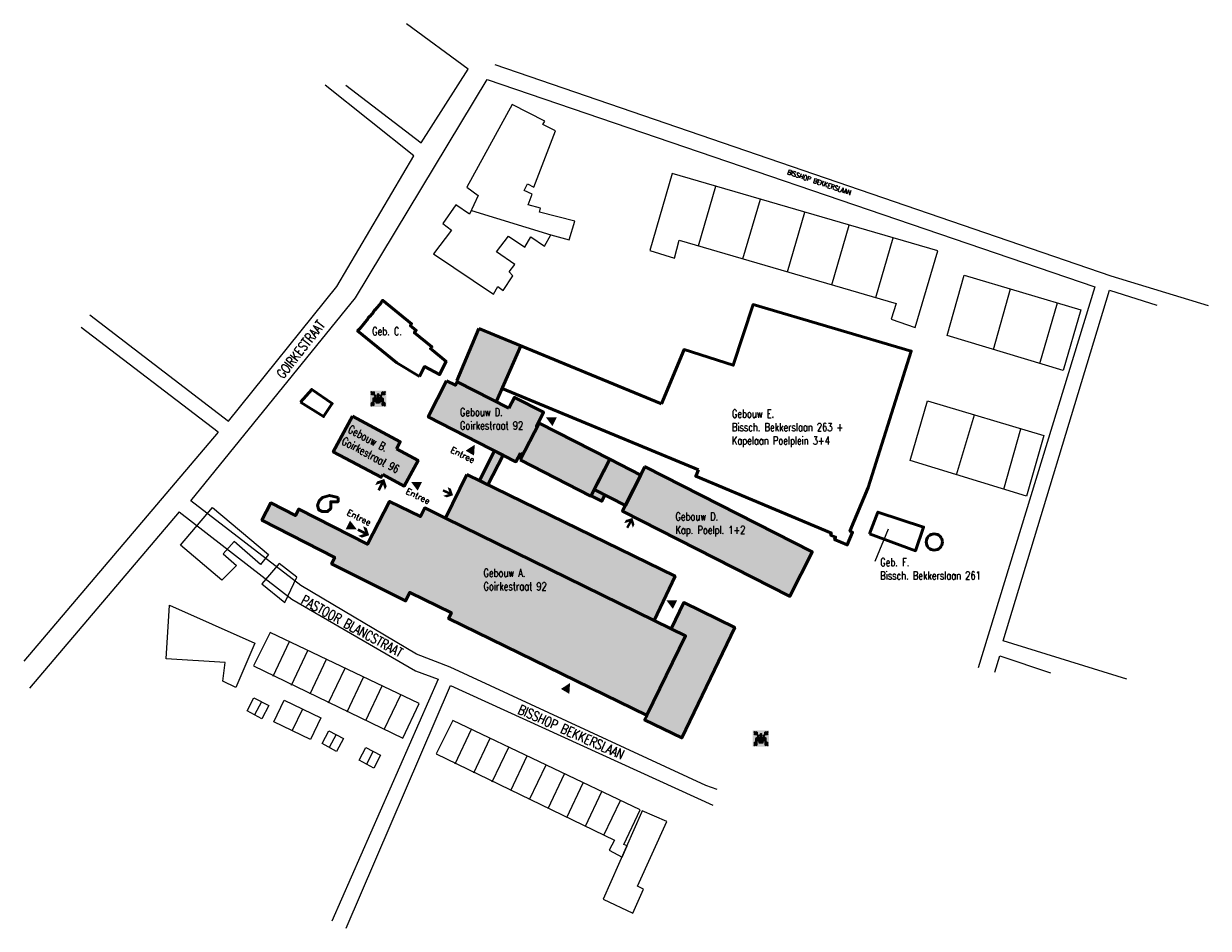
# Model space of a CAD drawing. Header units: millimetres. Extents: x -13022 to 1371524, y -38729 to 632593.
# Tile 381 of 381: x 1077597 to 1371524, y 337496 to 562061. Entities that reach past the tile are written whole.
import ezdxf

# ---------------------------------------------------------------- set-up
doc = ezdxf.new("R2010")
doc.units = ezdxf.units.MM
doc.header["$LTSCALE"] = 35
for name, color, linetype, lineweight in [('A LIJN 1', 1, 'Continuous', 20), ('A LIJN 4', 4, 'Continuous', 50), ('A LIJN 9', 252, 'Continuous', 18), ('Al65----_beveiliging-inst', 92, 'Continuous', 9), ('B1 MUUR', 2, 'Continuous', 35), ('B6 TEKST', 7, 'Continuous', 25), ('B95 tekst', 7, 'Continuous', 25), ('brandveiligheid voorzieningen', 10, 'Continuous', 9)]:
    doc.layers.add(name, color=color, linetype=linetype, lineweight=lineweight)
doc.styles.add('Algemeen', font='simplex.shx', dxfattribs={"height": 2.5})
doc.styles.add('SIMPLEX', font='SIMPLEX.SHX', dxfattribs={"width": 0.75})

# ---------------------------------------------------------------- blocks, each defined once
blk = doc.blocks.new('Verzamelplaats')
at = {"layer": 'Al65----_beveiliging-inst', "linetype": 'Continuous', "true_color": 0xffffff}
h = blk.add_hatch(color=7, dxfattribs=at)
edge = h.paths.add_edge_path()
edge.add_line((-0.4, 3.74), (-0.5, 3.74))
edge.add_line((-0.5, 3.74), (-0.66, 3.74))
edge.add_arc((-0.67, 3.26), 0.486, 88.5862, 178.8496)
edge.add_line((-1.16, 3.27), (-1.16, 2.52))
edge.add_line((-1.16, 2.52), (-1.32, 2.52))
edge.add_line((-1.32, 2.52), (-1.77, 2.52))
edge.add_line((-1.77, 2.52), (-1.77, 3.67))
edge.add_line((-1.77, 3.67), (-1.93, 3.67))
edge.add_line((-1.93, 3.67), (-1.93, 2.52))
edge.add_line((-1.93, 2.52), (-2.33, 2.52))
edge.add_line((-2.33, 2.52), (-2.33, 3.86))
edge.add_arc((-1.92, 3.82), 0.409, 91.7612, 174.8739, ccw=False)
edge.add_line((-1.93, 4.23), (-1.32, 4.23))
edge.add_line((-1.32, 4.23), (-0.73, 4.23))
edge.add_arc((-0.1, 4.28), 0.634, 184.6276, 214.7437)
edge.add_arc((-0.04, 4.42), 0.768, 220.2105, 241.198)
edge = h.paths.add_edge_path()
edge.add_line((0.71, 4.23), (1.33, 4.23))
edge.add_line((1.33, 4.23), (1.9, 4.23))
edge.add_arc((1.91, 3.84), 0.391, 3.4429, 90.8402, ccw=False)
edge.add_line((2.3, 3.87), (2.3, 2.52))
edge.add_line((2.3, 2.52), (1.91, 2.52))
edge.add_line((1.91, 2.52), (1.91, 3.67))
edge.add_line((1.91, 3.67), (1.75, 3.67))
edge.add_line((1.75, 3.67), (1.75, 2.52))
edge.add_line((1.75, 2.52), (1.33, 2.52))
edge.add_line((1.33, 2.52), (1.13, 2.52))
edge.add_line((1.13, 2.52), (1.13, 3.26))
edge.add_arc((0.64, 3.26), 0.489, 0.8111, 90.8515)
edge.add_line((0.63, 3.75), (0.47, 3.75))
edge.add_line((0.47, 3.75), (0.38, 3.75))
edge.add_arc((0.09, 4.3), 0.625, 297.3349, 322.6799)
edge.add_arc((-0.01, 4.34), 0.725, 325.037, 351.7503)
edge = h.paths.add_edge_path()
edge.add_arc((0.56, 3.2), 0.369, 1.556, 90.6535)
edge.add_line((0.56, 3.56), (0.36, 3.56))
edge.add_line((0.36, 3.56), (-0.39, 3.56))
edge.add_line((-0.39, 3.56), (-0.6, 3.56))
edge.add_arc((-0.59, 3.18), 0.383, 91.6674, 182.7294)
edge.add_line((-0.97, 3.16), (-0.97, 1.87))
edge.add_line((-0.97, 1.87), (-0.6, 1.87))
edge.add_line((-0.6, 1.87), (-0.6, 3.03))
edge.add_line((-0.6, 3.03), (-0.42, 3.03))
edge.add_line((-0.42, 3.03), (-0.42, 1.87))
edge.add_line((-0.42, 1.87), (0.42, 1.87))
edge.add_line((0.42, 1.87), (0.42, 3.03))
edge.add_line((0.42, 3.03), (0.59, 3.03))
edge.add_line((0.59, 3.03), (0.59, 1.87))
edge.add_line((0.59, 1.87), (0.93, 1.87))
edge.add_line((0.93, 1.87), (0.93, 3.21))
edge.add_line((0.93, 3.21), (0.93, 3.21))
edge = h.paths.add_edge_path()
edge.add_arc((-1.3, 4.94), 0.493, 183.4768, 267.8731)
edge.add_arc((-1.33, 4.93), 0.481, 271.9143, 357.8299)
edge.add_arc((-1.34, 4.9), 0.485, 1.0653, 87.5904)
edge.add_arc((-1.3, 4.9), 0.494, 92.3146, 177.9349)
edge = h.paths.add_edge_path()
edge.add_arc((0.02, 4.34), 0.497, 180.0845, 215.6172)
edge.add_arc((-0.01, 4.34), 0.48, 217.7638, 268.937)
edge.add_arc((-0.03, 4.36), 0.496, 272.0338, 321.3468)
edge.add_arc((-0.02, 4.35), 0.484, 321.7071, 358.6524)
edge.add_arc((-0.09, 4.3), 0.549, 3.5909, 36.0437)
edge.add_arc((-0.03, 4.32), 0.492, 38.5389, 88.2432)
edge.add_arc((0.02, 4.27), 0.542, 94.1062, 139.0248)
edge.add_arc((0.03, 4.33), 0.503, 144.6001, 179.6662)
edge = h.paths.add_edge_path()
edge.add_arc((0, 5.48), 0.492, 91.6578, 141.4758)
edge.add_arc((-0.01, 5.51), 0.469, 143.2728, 179.6883)
edge.add_arc((0.03, 5.52), 0.507, 180.3763, 215.2617)
edge.add_arc((-0.01, 5.51), 0.468, 217.0567, 269.614)
edge.add_arc((-0.01, 5.51), 0.47, 269.3143, 320.935)
edge.add_arc((-0.02, 5.51), 0.478, 321.4738, 360.4803)
edge.add_arc((0.02, 5.52), 0.439, 359.4421, 400.2864)
edge.add_arc((-0.01, 5.5), 0.477, 39.2687, 90.112)
edge = h.paths.add_edge_path()
edge.add_arc((1.28, 4.94), 0.481, 182.2966, 267.8745)
edge.add_arc((1.26, 4.94), 0.481, 270.6825, 357.7148)
edge.add_arc((1.25, 4.9), 0.49, 1.5469, 88.2868)
edge.add_arc((1.29, 4.9), 0.492, 93.4, 178.198)
h.paths.add_polyline_path([(-3.33, 6.79), (-3.03, 7.1), (-2.17, 6.28), (-2.17, 7.09), (-1.72, 6.65), (-1.72, 5.49), (-2.89, 5.49), (-3.33, 5.95), (-2.49, 5.94)])
h.paths.add_polyline_path([(3.35, 5.95), (2.89, 5.49), (1.75, 5.49), (1.74, 6.65), (2.19, 7.1), (2.19, 6.27), (3.04, 7.1), (3.35, 6.79), (2.51, 5.95)])
h.paths.add_polyline_path([(-3.33, 0.81), (-3.03, 0.5), (-2.17, 1.32), (-2.17, 0.51), (-1.72, 0.95), (-1.72, 2.1), (-2.89, 2.1), (-3.33, 1.64), (-2.48, 1.65)])
h.paths.add_polyline_path([(3.35, 1.64), (2.89, 2.1), (1.75, 2.1), (1.74, 0.95), (2.19, 0.5), (2.19, 1.32), (3.04, 0.5), (3.35, 0.81), (2.51, 1.64)])
at = {"layer": 'Al65----_beveiliging-inst', "color": 7, "true_color": 0xffffff}
blk.add_solid([(-3.75, 0), (3.75, 0), (-3.75, 7.5), (3.75, 7.5)], dxfattribs=at)
blk.add_solid([(-3.75, 0), (3.75, 0), (-3.75, 7.5), (3.75, 7.5)], dxfattribs=at)
at = {"layer": 'Al65----_beveiliging-inst', "color": 92}
blk.add_solid([(-3.5, 0.25), (3.5, 0.25), (-3.5, 7.25), (3.5, 7.25)], dxfattribs=at)
at = {"layer": 'brandveiligheid voorzieningen', "color": 7, "true_color": 0xffffff}
for points in [[(-3.33, 6.79), (-3.03, 7.1)], [(-2.49, 5.94), (-3.33, 6.79)], [(-2.89, 5.49), (-3.33, 5.95)], [(-3.33, 5.95), (-2.49, 5.94)], [(-3.03, 7.1), (-2.17, 6.28)], [(-1.72, 5.49), (-2.89, 5.49)], [(-2.17, 6.28), (-2.17, 7.09)], [(-2.17, 7.09), (-1.72, 6.65)], [(-1.72, 6.65), (-1.72, 5.49)], [(1.74, 6.65), (2.19, 7.1)], [(1.75, 5.49), (1.74, 6.65)], [(2.89, 5.49), (1.75, 5.49)], [(2.19, 7.1), (2.19, 6.27)], [(2.19, 6.27), (3.04, 7.1)], [(3.35, 6.79), (2.51, 5.95)], [(2.51, 5.95), (3.35, 5.95)], [(3.35, 5.95), (2.89, 5.49)], [(3.04, 7.1), (3.35, 6.79)], [(-2.89, 2.1), (-3.33, 1.64)], [(-3.33, 1.64), (-2.48, 1.65)], [(-2.48, 1.65), (-3.33, 0.81)], [(-3.33, 0.81), (-3.03, 0.5)], [(-3.03, 0.5), (-2.17, 1.32)], [(-1.72, 2.1), (-2.89, 2.1)], [(-2.33, 2.52), (-2.33, 3.86)], [(-1.93, 2.52), (-2.33, 2.52)], [(-2.17, 1.32), (-2.17, 0.51)], [(-2.17, 0.51), (-1.72, 0.95)], [(-1.93, 4.23), (-1.32, 4.23)], [(-1.77, 3.67), (-1.93, 3.67)], [(-1.93, 3.67), (-1.93, 2.52)], [(-1.77, 2.52), (-1.77, 3.67)], [(-1.32, 2.52), (-1.77, 2.52)], [(-1.72, 0.95), (-1.72, 2.1)], [(-1.32, 4.23), (-0.73, 4.23)], [(-1.16, 2.52), (-1.32, 2.52)], [(-1.16, 3.27), (-1.16, 2.52)], [(-0.97, 3.16), (-0.97, 1.87)], [(-0.97, 1.87), (-0.6, 1.87)], [(-0.5, 3.74), (-0.66, 3.74)], [(-0.39, 3.56), (-0.6, 3.56)], [(-0.6, 1.87), (-0.6, 3.03)], [(-0.6, 3.03), (-0.42, 3.03)], [(-0.4, 3.74), (-0.5, 3.74)], [(-0.42, 3.03), (-0.42, 1.87)], [(-0.42, 1.87), (0.42, 1.87)], [(0.36, 3.56), (-0.39, 3.56)], [(0.56, 3.56), (0.36, 3.56)], [(0.47, 3.75), (0.38, 3.75)], [(0.42, 1.87), (0.42, 3.03)], [(0.42, 3.03), (0.59, 3.03)], [(0.63, 3.75), (0.47, 3.75)], [(0.59, 3.03), (0.59, 1.87)], [(0.59, 1.87), (0.93, 1.87)], [(0.71, 4.23), (1.33, 4.23)], [(0.93, 1.87), (0.93, 3.21)], [(0.93, 3.21), (0.93, 3.21)], [(1.13, 2.52), (1.13, 3.26)], [(1.33, 2.52), (1.13, 2.52)], [(1.33, 4.23), (1.9, 4.23)], [(1.75, 2.52), (1.33, 2.52)], [(1.75, 2.1), (1.74, 0.95)], [(1.74, 0.95), (2.19, 0.5)], [(1.91, 3.67), (1.75, 3.67)], [(1.75, 3.67), (1.75, 2.52)], [(2.89, 2.1), (1.75, 2.1)], [(1.91, 2.52), (1.91, 3.67)], [(2.3, 2.52), (1.91, 2.52)], [(2.19, 0.5), (2.19, 1.32)], [(2.19, 1.32), (3.04, 0.5)], [(2.3, 3.87), (2.3, 2.52)], [(3.35, 0.81), (2.51, 1.64)], [(2.51, 1.64), (3.35, 1.64)], [(3.35, 1.64), (2.89, 2.1)], [(3.04, 0.5), (3.35, 0.81)]]:
    blk.add_lwpolyline(points, dxfattribs=at)
for points in [[(-0.39, 5.79, 0.160243), (-0.48, 5.51)], [(-0.48, 5.51, 0.153403), (-0.39, 5.22)], [(-0.01, 5.98, 0.220862), (-0.39, 5.79)], [(0.36, 5.8, 0.225558), (-0.01, 5.98)], [(0.46, 5.51, 0.180128), (0.36, 5.8)], [(0.36, 5.21, 0.171861), (0.46, 5.51)], [(-2.33, 3.86, -0.379429), (-1.93, 4.23)], [(-1.32, 5.39, 0.391998), (-1.79, 4.91)], [(-1.79, 4.91, 0.385849), (-1.32, 4.45)], [(-0.85, 4.91, 0.39656), (-1.32, 5.39)], [(-1.32, 4.45, 0.393485), (-0.85, 4.91)], [(-0.66, 3.74, 0.41556), (-1.16, 3.27)], [(-0.6, 3.56, 0.419653), (-0.97, 3.16)], [(-0.73, 4.23, 0.132168), (-0.62, 3.92)], [(-0.62, 3.92, 0.091832), (-0.4, 3.74)], [(-0.39, 4.62, 0.15421), (-0.48, 4.33)], [(-0.48, 4.33, 0.156295), (-0.39, 4.05)], [(-0.39, 5.22, 0.233431), (-0.01, 5.04)], [(-0.01, 4.81, 0.198543), (-0.39, 4.62)], [(-0.39, 4.05, 0.227071), (-0.01, 3.86)], [(-0.01, 5.04, 0.229126), (0.36, 5.21)], [(0.36, 4.62, 0.220342), (-0.01, 4.81)], [(-0.01, 3.86, 0.218552), (0.36, 4.05)], [(0.46, 4.33, 0.142556), (0.36, 4.62)], [(0.36, 4.05, 0.162616), (0.46, 4.33)], [(0.38, 3.75, 0.111042), (0.59, 3.92)], [(0.93, 3.21, 0.409607), (0.56, 3.56)], [(0.59, 3.92, 0.117089), (0.71, 4.23)], [(1.13, 3.26, 0.41442), (0.63, 3.75)], [(1.27, 5.39, 0.387864), (0.8, 4.92)], [(0.8, 4.92, 0.391785), (1.27, 4.45)], [(1.74, 4.92, 0.397644), (1.27, 5.39)], [(1.27, 4.45, 0.399123), (1.74, 4.92)], [(1.9, 4.23, -0.400971), (2.3, 3.87)]]:
    blk.add_lwpolyline(points, format="xyb", dxfattribs=at)
blk.add_point((-0.25, 4.75), dxfattribs=at)
blk = doc.blocks.new('Entree gebouw')
at = {"layer": 'brandveiligheid voorzieningen'}
blk.add_hatch(color=256, dxfattribs=at).paths.add_polyline_path([(71.25, -82.36), (77.98, -79), (71.25, -75.63)])
blk = doc.blocks.new('Brandweeringang')
at = {"layer": 'Al65----_beveiliging-inst'}
blk.add_hatch(color=10, dxfattribs=at).paths.add_polyline_path([(0, 0), (-3.33, 3.33), (-5.82, 3.33), (-3.33, 0.84), (-7.73, 0.84), (-7.73, -0.81), (-3.33, -0.81), (-5.82, -3.28), (-3.33, -3.28)])

msp = doc.modelspace()

# ---------------------------------------------------------------- hatches: boundary and pattern name
at = {"layer": 'A LIJN 9', "ltscale": 0.1}
h = msp.add_hatch(dxfattribs=at)
h.set_pattern_fill('ANGLE', color=256)
h.set_pattern_definition([(0, (0, 0), (0, 6.985), [5.08, -1.905]), (90, (0, 0), (-6.985, 4e-16), [5.08, -1.905])])
h.paths.add_polyline_path([(1200945.178, 482124.836), (1190552.755, 486415.088), (1185069.979, 473383.99), (1194901.519, 468374.437)])
h.paths.add_polyline_path([(1205003.575, 462005.972), (1204823.151, 462098.586), (1206607.897, 465587.601), (1199342.229, 469303.937), (1197962.296, 466606.293), (1185155.58, 473157.342), (1184718.46, 472302.812), (1182537.268, 473418.562), (1177955.86, 464462.318), (1199732.174, 453323.031), (1200826.949, 455463.217), (1201473.941, 455132.259)])
h.paths.add_polyline_path([(1223026.867, 453943.349), (1205474.047, 462922.183), (1200766.3, 453754.178), (1218336.009, 444788.278)])
h.paths.add_polyline_path([(1230724.204, 450023.701), (1223034.089, 453957.443), (1219178.996, 446433.518), (1226887.318, 442492.014)])
h.paths.add_polyline_path([(1231830.066, 452061.852), (1231749.19, 452035.716), (1226175.039, 441093.833), (1226201.132, 441013.092), (1267616.448, 419914.783), (1267697.146, 419941.01), (1273271.251, 430882.803), (1273245.115, 430963.679)])
h.paths.add_polyline_path([(1221802.861, 445091.855), (1219178.994, 446433.519), (1218381.723, 444877.499), (1221044.597, 443516.434)], flags=17)
h.paths.add_polyline_path([(1196524.029, 454964.101), (1194455.012, 456022.47), (1190681.558, 448645.705), (1192769.255, 447623.853)])
h.paths.add_polyline_path([(1187560.771, 450173.219), (1182281.103, 439310.661), (1234016.75, 413908.615), (1239217.197, 424889.26)])
h.paths.add_polyline_path([(1182281.103, 439310.661), (1177095.686, 441861.19), (1176040.767, 439716.603), (1168391.158, 443488.077), (1162887.837, 432818.517), (1145846.656, 441573.981), (1145013.233, 439955.739), (1138930.38, 443079.694), (1136700.687, 438854.794), (1154788.458, 429573.81), (1153975.812, 427985.16), (1172360.823, 418756.053), (1173403.011, 420882.357), (1183718.358, 415846.486), (1183012.27, 414400.156), (1232195.088, 390401.929), (1241808.233, 410093.245), (1238228.578, 411865.333), (1234016.75, 413908.615)])
h.paths.add_polyline_path([(1171033.577, 458278.273), (1159149.871, 464643.394), (1154422.197, 455816.826), (1166305.899, 449451.696), (1166672.54, 450136.215), (1172040.989, 447260.774), (1175461.932, 453647.675), (1170093.482, 456523.116)])
h.paths.add_polyline_path([(1254026.758, 412144.734), (1241371.94, 418344.764), (1238228.578, 411865.333), (1241808.233, 410093.245), (1232195.088, 390401.929), (1232277.828, 390361.557), (1231657.225, 389256.96), (1240886.953, 384765.787)])

# ---------------------------------------------------------------- linework, layer by layer
at = {"layer": 'A LIJN 1', "ltscale": 0.1}
for p, q in [((1159905.014, 493974.161), (1192559.736, 548195.776)), ((1192559.736, 548195.776), (1343381.994, 496749.254)), ((1343381.994, 496749.254), (1314402.357, 402118.38)), ((1347322.338, 499477.603), (1371524.008, 492099.429)), ((1119088.136, 443641.184), (1159905.014, 493974.161)), ((1320617.02, 408863.859), (1346973.187, 495891.572)), ((1346973.187, 495891.572), (1358749.645, 492204.194)), ((1194901.519, 468374.437), (1185069.979, 473383.99)), ((1185253.512, 473107.246), (1185327.651, 473252.182)), ((1194803.741, 468424.259), (1194721.735, 468263.945)), ((1125835.769, 460655.884), (1077597.198, 403806.084)), ((1146359.818, 422564.234), (1119088.136, 443641.184)), ((1116186.269, 440859.317), (1079069.691, 397116.934)), ((1175088.018, 405574.175), (1146359.818, 422564.234)), ((1351277.427, 399330.767), (1320617.02, 408863.859)), ((1183379.619, 402303.131), (1175088.018, 405574.175)), ((1318525.371, 401073.455), (1319837.151, 405167.171)), ((1319837.151, 405167.171), (1332339.172, 400912.269)), ((1246880.078, 372912.733), (1183379.619, 402303.131)), ((1184101.496, 389100.328), (1179927.181, 380828.002)), ((1230543.868, 366891.368), (1184101.496, 389100.328)), ((1179927.181, 380828.002), (1224176.529, 359394.207)), ((1249667.593, 371992.568), (1246880.078, 372912.733)), ((1226467.267, 358284.603), (1230543.868, 366891.368))]:
    msp.add_line(p, q, dxfattribs=at)
for points in [[(1157500.372, 546791.967), (1176240.285, 532451.25), (1187863.297, 550795.575), (1172589.135, 562060.678)], [(1194525.361, 551957.583), (1347322.338, 499477.603)], [(1094031.05, 489764.284), (1128376.436, 463350.231), (1155296.948, 496852.553), (1174368.847, 529283.763), (1152390.857, 546791.967)], [(1179314.811, 504926.488), (1194167.292, 494904.778), (1195241.084, 496810.166), (1196577.846, 495824.621), (1198988.397, 499482.09), (1198020.553, 500449.934), (1199456.279, 502278.12), (1194949.964, 505388.142), (1197864.384, 509354.342), (1201925.969, 506565.607), (1203445.185, 509137.439), (1206782.045, 506841.31), (1208406.993, 509640.08), (1212936.104, 508396.182), (1214319.04, 513026.246), (1205597.763, 515298.758), (1205839.166, 516248.037), (1202752.998, 517115.503), (1203741.536, 519742), (1201788.57, 520633.562), (1202584.014, 522299.856), (1204142.676, 521487.127), (1209512.788, 535430.786), (1206444.651, 537059.758), (1206876.163, 537868.76), (1198777.037, 542010.244), (1187531.352, 521500.934), (1190322.06, 519420.97), (1188240.855, 514741.051), (1184787.941, 517057.375), (1181584.244, 512474.575), (1183705.887, 510843.517), (1179314.811, 504926.488)], [(1298822.402, 486632.036), (1304389.398, 505654.484), (1238479.541, 524893.321), (1232949.796, 505787.629), (1239111.513, 503892.85), (1240217.46, 508314.002), (1294048.242, 492605.077), (1292799.529, 488677.651), (1298822.402, 486632.036)], [(1245005.208, 506916.839), (1249362.815, 521716.535)], [(1255999.398, 503708.509), (1260438.057, 518483.714)], [(1188677.026, 515721.849), (1208406.993, 509640.08)], [(1267132.851, 500459.539), (1271434.469, 515273.903)], [(1278153.065, 497243.615), (1282412.798, 512069.37)], [(1289033.214, 494068.565), (1293304.744, 508890.052)], [(1306718.541, 484628.89), (1310974.418, 499616.818), (1339892.25, 491067.274), (1335470.474, 476004.2), (1306718.541, 484628.89)], [(1318254.296, 481168.521), (1322476.051, 496216.366)], [(1329721.568, 477728.694), (1334118.652, 492774.236)], [(1125835.769, 460655.884), (1091884.465, 486680.41)], [(1297586.378, 453607.728), (1301833.289, 468429.463), (1330698.229, 459829.585), (1326450.181, 444752.586), (1297586.378, 453607.728)], [(1309060.344, 450087.624), (1313535.907, 464942.843)], [(1320754.453, 446499.982), (1325013.988, 461523.12)], [(1207762.951, 450183.756), (1211236.783, 448411.045)], [(1116531.387, 432630.348), (1124433.818, 441938.365), (1138333.893, 430253.351), (1136315.435, 427843.856), (1129811.518, 433559.4), (1127092.207, 430421.455), (1130428.269, 427563.683), (1126773.62, 423909.034), (1116531.387, 432630.348)], [(1116186.269, 440859.317), (1144122.498, 419174.203), (1174825.115, 401391.274), (1180407.408, 399368.902), (1154026.213, 339236.935)], [(1140993.17, 428049.425), (1136659.419, 422970.152), (1142372.094, 418402.744), (1145366.321, 424623.868), (1140993.17, 428049.425)], [(1113767.906, 417683.196), (1134985.791, 408242.769), (1130264.876, 397315.067), (1127023.716, 398879.589), (1127596.72, 403513.987), (1112981.557, 404415.001), (1113767.906, 417683.196)], [(1175731.731, 393282.753), (1138758.166, 410963.685), (1134583.851, 402691.359), (1171655.13, 384675.988), (1175731.731, 393282.753)], [(1139463.759, 400070.053), (1143540.36, 408676.817)], [(1144062.526, 397870.901), (1148139.127, 406477.665)], [(1148661.293, 395671.749), (1152737.895, 404278.513)], [(1153260.061, 393472.597), (1157336.662, 402079.361)], [(1157858.828, 391273.445), (1161935.429, 399880.209)], [(1157634.392, 337496.097), (1183513.726, 397803.682), (1248554.033, 368082.635)], [(1162457.595, 389074.292), (1166534.197, 397681.057)], [(1134730.229, 394687.166), (1138410.363, 392818.05), (1136690.955, 389532.025), (1133071.151, 391521.729), (1134730.229, 394687.166)], [(1142233.455, 394105.36), (1151345.151, 389710.146), (1148764.381, 384393.779), (1139652.685, 388736.356), (1142233.455, 394105.36)], [(1167056.363, 386875.14), (1171132.964, 395481.905)], [(1136570.296, 393752.608), (1134881.053, 390526.877)], [(1146789.303, 391907.753), (1144208.533, 386565.067)], [(1153278.174, 386509.865), (1156958.307, 384640.749), (1155238.9, 381354.724), (1151619.096, 383344.428), (1153278.174, 386509.865)], [(1155118.241, 385575.307), (1153428.998, 382349.576)], [(1184638.913, 378287.118), (1188715.515, 386893.883)], [(1162477.762, 382376.497), (1166157.896, 380507.382), (1164438.488, 377221.356), (1160818.684, 379211.061), (1162477.762, 382376.497)], [(1189252.932, 376080.673), (1193329.533, 384687.437)], [(1193866.95, 373874.228), (1197943.552, 382480.992)], [(1164317.829, 381441.939), (1162628.586, 378216.208)], [(1198480.969, 371667.782), (1202557.57, 380274.547)], [(1203125.696, 369446.652), (1207202.297, 378053.416)], [(1207739.715, 367240.207), (1211816.316, 375846.971)], [(1212353.733, 365033.761), (1216430.334, 373640.526)], [(1216967.752, 362827.316), (1221044.353, 371434.081)], [(1221581.77, 360620.871), (1225658.372, 369227.635)], [(1230908.887, 366215.572), (1221342.985, 344734.547), (1228740.948, 341264.425), (1231374.245, 347185.798), (1229892.706, 347931.837), (1237157.778, 363999.918), (1231089.353, 366620.823), (1230908.887, 366215.572)], [(1224176.529, 359394.207), (1222889.283, 356922.479), (1226067.625, 355199.091), (1227318.676, 357970.028), (1226467.267, 358284.603)]]:
    msp.add_lwpolyline(points, dxfattribs=at)
at = {"layer": 'A LIJN 4'}
for p, q in [((1185069.979, 473383.99), (1190552.755, 486415.088)), ((1190552.755, 486415.088), (1235813.859, 467730.175)), ((1200945.178, 482124.836), (1194901.519, 468374.437)), ((1245024.963, 451272.476), (1196278.714, 471507.8)), ((1201473.941, 455132.259), (1200826.949, 455463.217))]:
    msp.add_line(p, q, dxfattribs=at)
for points in [[(1175772.502, 474495.309), (1177048.542, 476952.823), (1180803.487, 474943.546), (1182392.46, 478219.321), (1178530.227, 481408.927), (1178881.2, 481838.195), (1174519.391, 485368.684), (1174984.543, 485935.084), (1173505.583, 487157.038), (1173838.678, 487567.279), (1166661.926, 493394.035), (1166268.911, 492915.509), (1166345.104, 492851.875), (1164842.09, 491019.445), (1164764.684, 491083.521), (1164378.436, 490611.64), (1164455.228, 490547.794), (1163472.446, 489349.777), (1163395.075, 489413.152), (1163008.511, 488941.22), (1163085.602, 488877.987), (1160891.347, 486202.923), (1160813.66, 486266.245), (1160423.89, 485801.134), (1170180.537, 477849.644), (1175772.502, 474495.309)], [(1235813.859, 467730.175), (1241443.064, 481177.707), (1253641.978, 477280.421), (1258586.538, 492349.124), (1297820.115, 480779.144), (1287092.445, 446913.65), (1282584.478, 436103.888), (1283264.978, 435810.396), (1281937.799, 432680.431), (1278788.836, 434008.654), (1279037.188, 434598.086), (1277782.381, 435119.964), (1277996.513, 435613.475), (1244366.733, 449705.614), (1245023.553, 451273.062)], [(1182537.268, 473418.562), (1177955.86, 464462.318), (1199732.174, 453323.031), (1200826.949, 455463.217)], [(1197962.296, 466606.293), (1185155.58, 473157.342), (1184718.46, 472302.812), (1182537.268, 473418.562)], [(1146239.284, 468085.854), (1151996.095, 464540.533), (1154143.231, 467774.861), (1149071.014, 471257.985), (1146239.284, 468085.854)], [(1205003.575, 462005.972), (1204823.151, 462098.586), (1206607.897, 465587.601), (1199342.229, 469303.937), (1197962.296, 466606.293)], [(1166672.54, 450136.215), (1166305.899, 449451.696), (1154422.197, 455816.826), (1159149.871, 464643.394)], [(1159149.871, 464643.394), (1171033.577, 458278.273), (1170093.482, 456523.116)], [(1200766.3, 453754.178), (1205474.047, 462922.183), (1223026.867, 453943.349), (1218336.009, 444788.278), (1200766.3, 453754.178)], [(1170093.484, 456523.115), (1175461.932, 453647.675), (1172040.989, 447260.774), (1166672.541, 450136.214)], [(1187560.771, 450173.219), (1239217.197, 424889.26), (1234016.75, 413908.615), (1238228.578, 411865.333), (1241371.94, 418344.764), (1254026.758, 412144.734), (1240886.953, 384765.787), (1231657.225, 389256.96), (1232277.828, 390361.557), (1183012.27, 414400.156), (1183718.358, 415846.486), (1173403.011, 420882.357), (1172360.823, 418756.053), (1153975.812, 427985.16), (1154788.458, 429573.81), (1136700.687, 438854.794), (1138930.38, 443079.694), (1145013.233, 439955.739), (1145846.656, 441573.981), (1162887.837, 432818.517), (1168391.158, 443488.077), (1176040.767, 439716.603), (1177095.686, 441861.19), (1182281.103, 439310.661), (1187560.771, 450173.219)], [(1231749.19, 452035.716), (1231830.066, 452061.852), (1273245.115, 430963.679), (1273271.251, 430882.803), (1267697.146, 419941.01), (1267616.448, 419914.783), (1226201.132, 441013.092), (1226175.039, 441093.833), (1231749.19, 452035.716)], [(1155594.199, 444440.569), (1153494.42, 444940.218), (1151761.268, 444407.258), (1150941.474, 443587.464), (1150515.972, 442445.918), (1150796.773, 441346.773), (1151685.977, 440925.822), (1152996.379, 440925.822), (1153803.458, 441732.901), (1153803.458, 442773.323), (1153803.458, 443381.362), (1155032.186, 443381.362), (1155617.187, 443381.362), (1155594.199, 444440.569)], [(1218381.728, 444877.496), (1221044.597, 443516.434), (1221804.706, 445095.689)], [(1182281.103, 439310.661), (1234016.75, 413908.615)], [(1287485.417, 435426.189), (1298837.958, 431229.812), (1300885.564, 437084.016), (1289542.487, 440834.892), (1287485.417, 435426.189)], [(1232195.096, 390401.946), (1241808.233, 410093.245), (1238228.578, 411865.333)]]:
    msp.add_lwpolyline(points, dxfattribs=at)
for points in [[(1190681.558, 448645.705), (1192769.255, 447623.853), (1196524.029, 454964.101), (1194455.012, 456022.47)], [(1219178.996, 446433.518), (1226887.318, 442492.014), (1230724.204, 450023.701), (1223034.089, 453957.443)]]:
    msp.add_lwpolyline(points, close=True, dxfattribs=at)
msp.add_circle((1303540.988, 433395.753), 1997.039, dxfattribs=at)
at = {"layer": 'B6 TEKST', "ltscale": 0.1}
msp.add_line((1288857.143, 428634.104), (1292151.151, 436647.04), dxfattribs=at)

# ---------------------------------------------------------------- block references
at = {"layer": 'Al65----_beveiliging-inst'}
for name, p, xscale, yscale, zscale, rotation in [('Entree gebouw', (1244981.17, 477287.439), -360.0000000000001, 360.0000000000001, 360.0000000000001, 333.5533625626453), ('Entree gebouw', (1199840.458, 418940.698), -360.0000000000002, 360.0000000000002, 360.0000000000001, 239.5968564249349), ('Brandweeringang', (1167075.547, 449033.321), 405, 405, 405, 63.75539595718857), ('Entree gebouw', (1211536.832, 461254.796), -360.0000000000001, 360.0000000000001, 360.0000000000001, 333.5533625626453), ('Brandweeringang', (1184131.837, 444999.449), 359.9999999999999, 359.9999999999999, 359.9999999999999, 333.7553959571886), ('Entree gebouw', (1147405.338, 474418.015), 360.0000000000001, 360.0000000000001, 360.0000000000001, 334.0646548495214), ('Brandweeringang', (1228636.084, 439370.144), 359.9999999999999, 359.9999999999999, 359.9999999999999, 62.72402846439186), ('Brandweeringang', (1163320.929, 435077.156), 404.9999999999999, 404.9999999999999, 404.9999999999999, 333.7553959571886), ('Entree gebouw', (1274856.307, 431897.531), -360.0000000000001, 360.0000000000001, 360.0000000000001, 333.5533625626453), ('Entree gebouw', (1223489.544, 359790.562), -360.0000000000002, 360.0000000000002, 360.0000000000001, 239.5968564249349)]:
    msp.add_blockref(name, p, dxfattribs=dict(at, xscale=xscale, yscale=yscale, zscale=zscale, rotation=rotation))
at = {"layer": 'B1 MUUR', "ltscale": 0.1, "xscale": 540, "yscale": 540, "zscale": 540}
for p in [(1165527.045, 466926.469), (1260532.147, 382556.439)]:
    msp.add_blockref('Verzamelplaats', p, dxfattribs=at)

# ---------------------------------------------------------------- texts
at = {"layer": 'B6 TEKST', "attachment_point": 2, "style": 'SIMPLEX'}
for s, insert, char_height, width, rotation in [('{\\C1;BISSHOP BEKKERSLAAN}', (1275186.55, 523226.718), 1200, 31984.49464, 341.40710636), ('{\\C1;GOIRKESTRAAT}', (1145354.552, 481963.379), 2400, 63968.98929, 52.04397703), ('{\\C1;PASTOOR BLANCSTRAAT}', (1159639.135, 413547.421), 2400, 63968.98929, 331.13155662), ('{\\C1;BISSHOP BEKKERSLAAN}', (1213942.289, 387301.439), 2400, 63968.98929, 335.92967698)]:
    msp.add_mtext(s, dxfattribs=dict(at, insert=insert, char_height=char_height, width=width, rotation=rotation))
at = {"layer": 'B6 TEKST', "ltscale": 0.1, "char_height": 2000, "attachment_point": 1, "style": 'SIMPLEX'}
for s, width, insert in [('Geb. C.', 23191.28653, (1164057.889, 486712.672)), ('Gebouw D.\\PGoirkestraat 92', 23191.28653, (1185838.232, 466650.056)), ('Gebouw E.\\PBissch. Bekkerslaan 263 + Kapelaan Poelplein 3+4', 31857.04164, (1253325.817, 466244.879)), ('Gebouw D.\\PKap. Poelpl. 1+2', 23191.28653, (1239308.254, 440719.701)), ('Geb. F.\\PBissch. Bekkerslaan 261', 28506.61916, (1290122.716, 429395.291)), ('Gebouw A.\\PGoirkestraat 92', 23191.28653, (1191687.493, 426727.826))]:
    msp.add_mtext_dynamic_manual_height_columns(s, width=width, gutter_width=1250, heights=[0], dxfattribs=dict(at, insert=insert))
at = {"layer": 'B6 TEKST', "ltscale": 0.1, "insert": (1158810.486, 462506.656), "char_height": 2000, "attachment_point": 1, "rotation": 331.82566991, "style": 'SIMPLEX'}
msp.add_mtext_dynamic_manual_height_columns('Gebouw B.\\PGoirkestraat 96', width=23191.28653, gutter_width=1250, heights=[0], dxfattribs=at)
at = {"layer": 'B95 tekst', "char_height": 1500, "width": 26303.47634, "attachment_point": 2, "rotation": 334.06465485, "style": 'Algemeen'}
for insert in [(1186848.35, 455701.522), (1175767.459, 445457.419), (1161138.996, 440150.589)]:
    msp.add_mtext('Entree', dxfattribs=dict(at, insert=insert))

doc.saveas('drawing.dxf')
